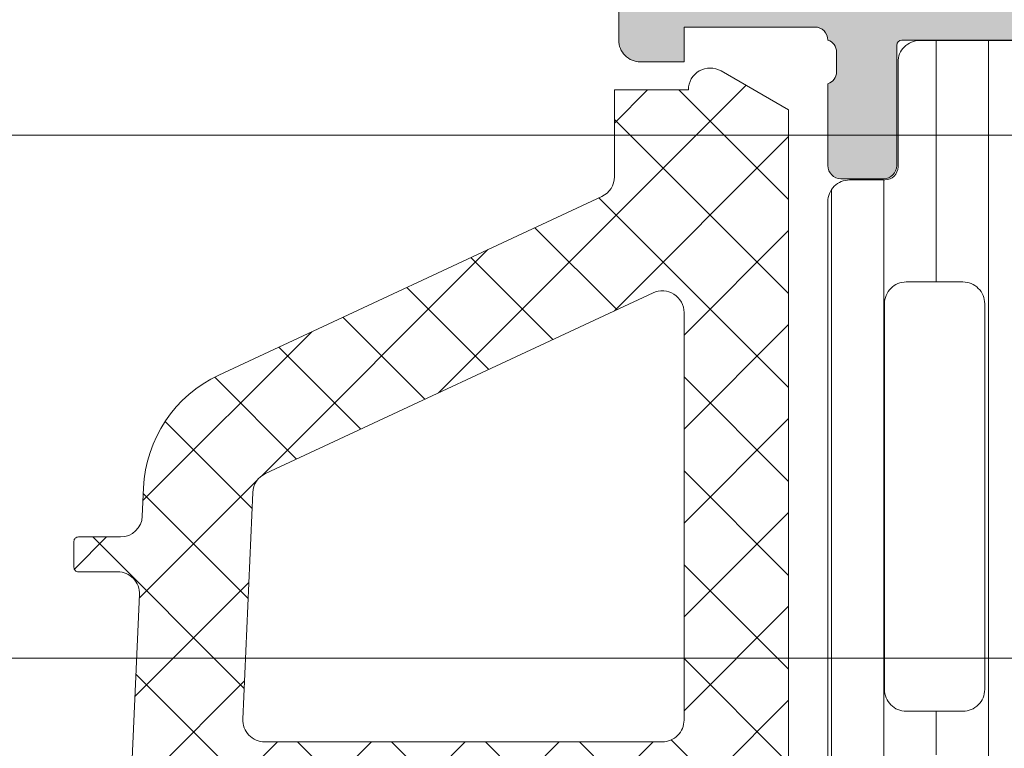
# Model space of a CAD drawing. Header units: millimetres. Extents: x 213386 to 506888, y 183055 to 450952.
# Tile 317 of 656: x 393835 to 393858, y 284343 to 284360. Entities that reach past the tile are written whole.
import ezdxf

# ---------------------------------------------------------------- set-up
doc = ezdxf.new("R2010")
doc.units = ezdxf.units.MM
doc.layers.add('FASÁDA DETAILNÍ', color=255, linetype='Continuous', lineweight=0)
pattern_1 = [(135, (393673.133020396, 283048.1544064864), (-1.077630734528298, -1.077630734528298), []), (225, (393673.133020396, 283048.1544064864), (1.077630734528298, -1.077630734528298), [])]

msp = doc.modelspace()

# ---------------------------------------------------------------- hatches: boundary and pattern name
at = {"layer": 'FASÁDA DETAILNÍ'}
h = msp.add_hatch(color=256, dxfattribs=at)
edge = h.paths.add_edge_path()
edge.add_arc((393871.9434236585, 284359.2163388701), 0.120000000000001, 360.0000000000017, 450.00000000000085, ccw=False)
edge.add_line((393872.0634236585, 284359.2163388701), (393872.0634236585, 284356.4563408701))
edge.add_arc((393872.3634236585, 284356.4563408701), 0.3000000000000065, 540, 629.9999999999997)
edge.add_line((393872.3634236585, 284356.1563408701), (393873.3433979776, 284356.1563408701))
edge.add_arc((393873.3433979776, 284356.4563408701), 0.3000000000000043, 269.9999999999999, 360)
edge.add_line((393873.6433979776, 284356.4563408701), (393873.6433979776, 284358.3363518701))
edge.add_arc((393873.7222650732, 284358.6038952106), 0.2789255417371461, 178.8371299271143, 253.5754054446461, ccw=False)
edge.add_line((393873.4433969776, 284358.6095558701), (393873.4433969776, 284359.06314987))
edge.add_arc((393873.7222344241, 284359.068818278), 0.2788950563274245, 106.41987641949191, 181.1645893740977, ccw=False)
edge.add_line((393873.6433979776, 284359.3363388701), (393874.4435726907, 284359.3363388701))
edge.add_arc((393874.4435726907, 284360.3363388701), 0.9999999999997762, 269.9999999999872, 359.9999999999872)
edge.add_line((393875.4435726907, 284360.3363388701), (393875.4435726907, 284363.8363462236))
edge.add_arc((393874.4435528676, 284363.8363264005), 1.000019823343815, 360.001135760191, 449.9988642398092)
edge.add_line((393874.4435726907, 284364.8363462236), (393873.9435726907, 284364.8363462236))
edge.add_line((393873.9435726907, 284364.8363462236), (393873.9435726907, 284362.3363462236))
edge.add_arc((393872.9435273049, 284362.3363916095), 1.000045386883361, 270.0026002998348, 359.9973997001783, ccw=False)
edge.add_line((393872.9435726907, 284361.3363462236), (393871.6435543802, 284361.3363462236))
edge.add_arc((393871.6436068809, 284362.3363987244), 1.000052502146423, 180.0030079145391, 269.9969920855, ccw=False)
edge.add_line((393870.6435543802, 284362.3363462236), (393870.6435543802, 284369.3363462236))
edge.add_arc((393871.1686761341, 284369.8363462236), 0.7250881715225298, 136.4038161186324, 223.5961838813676, ccw=False)
edge.add_line((393870.6435543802, 284370.3363462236), (393870.6435543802, 284376.3704343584))
edge.add_arc((393871.6436068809, 284376.3703818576), 1.000052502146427, 450.0030079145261, 539.9969920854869, ccw=False)
edge.add_line((393871.6435543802, 284377.3704343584), (393872.9435726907, 284377.3704343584))
edge.add_arc((393872.9435273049, 284376.3703889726), 1.000045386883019, 360.00260029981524, 449.9973997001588, ccw=False)
edge.add_line((393873.9435726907, 284376.3704343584), (393873.9435726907, 284374.8363462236))
edge.add_line((393873.9435726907, 284374.8363462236), (393874.5435787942, 284374.8363462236))
edge.add_line((393874.5435787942, 284374.8363462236), (393875.6435543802, 284375.9363523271))
edge.add_line((393875.6435543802, 284375.9363523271), (393875.6435543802, 284379.3363462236))
edge.add_line((393875.6435543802, 284379.3363462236), (393848.6436535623, 284379.3363462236))
edge.add_line((393848.6436535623, 284379.3363462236), (393848.6436535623, 284375.9363523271))
edge.add_line((393848.6436535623, 284375.9363523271), (393849.7436291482, 284374.8363462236))
edge.add_line((393849.7436291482, 284374.8363462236), (393850.3436352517, 284374.8363462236))
edge.add_line((393850.3436352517, 284374.8363462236), (393850.3436352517, 284376.3704343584))
edge.add_arc((393851.3436806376, 284376.3703889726), 1.000045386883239, 450.0026002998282, 539.9973997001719, ccw=False)
edge.add_line((393851.3436352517, 284377.3704343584), (393852.6436535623, 284377.3704343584))
edge.add_arc((393852.6436010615, 284376.3703818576), 1.000052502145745, 360.00300791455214, 449.99699208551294, ccw=False)
edge.add_line((393853.6436535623, 284376.3704343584), (393853.6436535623, 284370.3363462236))
edge.add_arc((393853.1185318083, 284369.8363462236), 0.7250881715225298, 316.40381611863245, 403.59618388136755, ccw=False)
edge.add_line((393853.6436535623, 284369.3363462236), (393853.6436535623, 284362.3363462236))
edge.add_arc((393852.6436010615, 284362.3363987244), 1.000052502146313, 270.00300791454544, 359.99699208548, ccw=False)
edge.add_line((393852.6436535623, 284361.3363462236), (393851.3436352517, 284361.3363462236))
edge.add_arc((393851.3436806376, 284362.3363916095), 1.000045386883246, 180.0026002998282, 269.9973997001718, ccw=False)
edge.add_line((393850.3436352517, 284362.3363462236), (393850.3436352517, 284364.8363462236))
edge.add_line((393850.3436352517, 284364.8363462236), (393849.8436352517, 284364.8363462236))
edge.add_arc((393849.8436550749, 284363.8363264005), 1.000019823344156, 450.0011357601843, 539.9988642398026)
edge.add_line((393848.8436352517, 284363.8363462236), (393848.8436352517, 284359.3363462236))
edge.add_arc((393849.3436249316, 284359.3363359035), 0.4999896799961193, 539.9988173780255, 630.0011826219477)
edge.add_line((393849.3436352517, 284358.8363462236), (393850.3436352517, 284358.8363462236))
edge.add_line((393850.3436352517, 284358.8363462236), (393850.3436352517, 284359.6363492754))
edge.add_line((393850.3436352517, 284359.6363492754), (393853.3436505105, 284359.6363492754))
edge.add_arc((393853.3436532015, 284359.3363415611), 0.3000077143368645, 359.99948607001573, 450.0005139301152, ccw=False)
edge.add_arc((393853.5648244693, 284359.068818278), 0.2788950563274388, 358.83541062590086, 433.58012358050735, ccw=False)
edge.add_line((393853.8436619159, 284359.0631498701), (393853.8436619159, 284358.6095558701))
edge.add_arc((393853.5647938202, 284358.6038952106), 0.2789255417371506, 286.4245945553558, 361.1628700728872, ccw=False)
edge.add_line((393853.6436609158, 284358.3363518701), (393853.6436609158, 284356.4563408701))
edge.add_arc((393853.9436609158, 284356.4563408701), 0.3000000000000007, 539.9999999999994, 629.9999999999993)
edge.add_line((393853.9436609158, 284356.1563408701), (393854.9236352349, 284356.1563408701))
edge.add_arc((393854.9236352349, 284356.4563408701), 0.3000000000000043, 270, 360)
edge.add_line((393855.2236352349, 284356.4563408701), (393855.2236352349, 284359.2163388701))
edge.add_arc((393855.3436352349, 284359.2163388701), 0.1200000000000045, 450, 539.9999999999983, ccw=False)
edge.add_line((393855.3436352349, 284359.3363388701), (393859.6436609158, 284359.3363388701))
edge.add_arc((393859.6436609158, 284358.8363388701), 0.4999999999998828, 360.000000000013, 450.0000000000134, ccw=False)
edge.add_line((393860.1436609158, 284358.8363388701), (393860.1436609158, 284358.13633887))
edge.add_line((393860.1436609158, 284358.13633887), (393858.7621654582, 284355.743518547))
edge.add_arc((393858.8817807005, 284355.6744586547), 0.1381197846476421, 509.9999999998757, 637.702437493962)
edge.add_arc((393858.4341623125, 284360.5158098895), 4.999999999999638, 275.3492280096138, 341.2905992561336)
edge.add_arc((393863.6435294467, 284358.7515836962), 0.5000000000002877, 378.7094007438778, 521.2905992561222, ccw=False)
edge.add_arc((393868.8528965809, 284360.5158098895), 4.999999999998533, 198.7094007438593, 264.6507719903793)
edge.add_arc((393868.4052781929, 284355.6744586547), 0.1381197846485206, 262.2975625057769, 389.9999999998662)
edge.add_line((393868.5248934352, 284355.743518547), (393867.1433979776, 284358.13633887))
edge.add_line((393867.1433979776, 284358.13633887), (393867.1433979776, 284358.8363388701))
edge.add_arc((393867.6433979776, 284358.8363388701), 0.5000000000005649, 449.9999999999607, 539.9999999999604, ccw=False)
edge.add_line((393867.6433979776, 284359.3363388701), (393871.9434236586, 284359.3363388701))
edge = h.paths.add_edge_path(flags=16)
edge.add_arc((393856.6436459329, 284377.2363401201), 0.5, 450, 540, ccw=False)
edge.add_line((393856.6436459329, 284377.7363401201), (393868.6435543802, 284377.7363401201))
edge.add_arc((393868.6435543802, 284377.2363401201), 0.5, 360, 450, ccw=False)
edge.add_line((393869.1435543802, 284377.2363401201), (393869.1435543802, 284361.5363584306))
edge.add_arc((393868.6435543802, 284361.5363584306), 0.5, 270, 360, ccw=False)
edge.add_line((393868.6435543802, 284361.0363584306), (393856.6436459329, 284361.0363584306))
edge.add_arc((393856.6436459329, 284361.5363584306), 0.5, 180, 270, ccw=False)
edge.add_line((393856.1436459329, 284361.5363584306), (393856.1436459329, 284363.0363584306))
edge.add_line((393856.1436459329, 284363.0363584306), (393855.6436459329, 284363.0363584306))
edge.add_arc((393855.6436459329, 284363.5363584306), 0.5000000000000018, 180.0000000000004, 270, ccw=False)
edge.add_line((393855.1436459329, 284363.5363584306), (393855.1436459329, 284375.2363401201))
edge.add_arc((393855.6436459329, 284375.2363401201), 0.5, 450, 539.9999999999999, ccw=False)
edge.add_line((393855.6436459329, 284375.7363401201), (393856.1436459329, 284375.7363401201))
edge.add_line((393856.1436459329, 284375.7363401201), (393856.1436459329, 284377.2363401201))
h = msp.add_hatch(dxfattribs=at)
h.set_pattern_fill('LINIE', color=256, scale=1.2, angle=90, style=0)
h.set_pattern_definition([(90, (393872.9265164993, 284316.2117331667), (-1.2, 7.347638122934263e-17), [])])
edge = h.paths.add_edge_path()
edge.add_arc((393854.9527440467, 284319.7464295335), 0.3000000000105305, 359.9979246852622, 449.9979246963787)
edge.add_line((393854.952754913, 284320.0464295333), (393854.1424235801, 284320.0464581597))
edge.add_arc((393854.1424390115, 284320.5464554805), 0.499997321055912, 179.9976177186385, 269.99823168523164, ccw=False)
edge.add_line((393853.6424416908, 284320.5464762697), (393853.6411211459, 284321.3875485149))
edge.add_arc((393853.4411211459, 284321.3875485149), 0.2000000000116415, 0, 90)
edge.add_line((393853.4411211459, 284321.5875485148), (393849.3411211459, 284321.5875485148))
edge.add_arc((393849.3411211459, 284322.0875485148), 0.5, 180, 270, ccw=False)
edge.add_line((393848.8411211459, 284322.0875485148), (393848.8411211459, 284322.9182977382))
edge.add_arc((393849.8411211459, 284322.9182977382), 1.000000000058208, 105.00000000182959, 180, ccw=False)
edge.add_line((393849.5823021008, 284323.8842235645), (393850.3411211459, 284324.0875485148))
edge.add_line((393850.3411211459, 284324.0875485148), (393850.3411211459, 284323.0875485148))
edge.add_line((393850.3411211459, 284323.0875485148), (393852.6411211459, 284323.0875485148))
edge.add_arc((393852.6394119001, 284324.091674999), 1.004127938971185, 270.0975300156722, 359.765912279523)
edge.add_line((393853.6435314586, 284324.0875725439), (393853.6435314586, 284327.087450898))
edge.add_arc((393852.6394121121, 284327.0834225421), 1.004127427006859, 0.2298596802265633, 89.90248202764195)
edge.add_line((393852.6411211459, 284328.0875485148), (393850.3411211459, 284328.0875485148))
edge.add_line((393850.3411211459, 284328.0875485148), (393850.3411211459, 284327.0875485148))
edge.add_line((393850.3411211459, 284327.0875485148), (393849.5823021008, 284327.2908734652))
edge.add_arc((393849.8411211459, 284328.2567992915), 1.000000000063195, 180.0000000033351, 254.99999999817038, ccw=False)
edge.add_line((393848.8411211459, 284328.2567992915), (393848.8411211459, 284329.0875485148))
edge.add_arc((393849.3411211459, 284329.0875485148), 0.5, 90, 180, ccw=False)
edge.add_line((393849.3411211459, 284329.5875485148), (393853.4411211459, 284329.5875485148))
edge.add_arc((393853.4393925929, 284329.7917216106), 0.2041804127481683, 270.4850610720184, 358.844131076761)
edge.add_line((393853.6435314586, 284329.7876028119), (393853.6435543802, 284355.6289696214))
edge.add_arc((393854.143551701, 284355.62895419), 0.4999973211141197, 89.997617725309, 179.9982316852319, ccw=False)
edge.add_line((393854.1435724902, 284356.1289515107), (393854.953903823, 284356.1289228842))
edge.add_arc((393854.9539146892, 284356.428922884), 0.3000000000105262, 269.9979247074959, 359.997924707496)
edge.add_line((393855.2539146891, 284356.4289120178), (393855.2536696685, 284358.8289104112))
edge.add_arc((393855.7536656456, 284358.8288949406), 0.4999959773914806, 89.99762221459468, 179.9982271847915, ccw=False)
edge.add_line((393855.7536863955, 284359.3288909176), (393859.2302278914, 284359.3287642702))
edge.add_arc((393859.0878813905, 284358.3389513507), 0.9999960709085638, -32.72909139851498, 81.81631665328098, ccw=False)
edge.add_line((393859.9291144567, 284357.798285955), (393858.6105620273, 284355.5146768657))
edge.add_arc((393859.0435656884, 284355.2646612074), 0.4999999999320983, 149.9979280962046, 179.9978647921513)
edge.add_line((393858.5435656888, 284355.2646798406), (393858.5424793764, 284320.9104110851))
edge.add_arc((393859.0424793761, 284320.9103934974), 0.500000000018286, 179.9979846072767, 209.9979213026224)
edge.add_line((393858.6094576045, 284320.6604092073), (393859.9278446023, 284318.3767046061))
edge.add_arc((393859.0865723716, 284317.836100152), 0.9999960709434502, -81.82046724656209, 32.72494080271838, ccw=False)
edge.add_line((393859.2288471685, 284316.8462769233), (393855.7523056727, 284316.8464035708))
edge.add_arc((393855.7523211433, 284317.346399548), 0.4999959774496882, 179.9976222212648, 269.99822718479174, ccw=False)
edge.add_line((393855.2523251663, 284317.3464202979), (393855.2527440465, 284319.7464186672))
edge = h.paths.add_edge_path(flags=16)
edge.add_line((393855.4430196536, 284343.9375422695), (393856.7430137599, 284343.9375422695))
edge.add_arc((393856.7430173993, 284344.4375386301), 0.4999963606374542, 269.9995829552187, 360.0004170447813)
edge.add_line((393857.2430137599, 284344.4375422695), (393857.2430137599, 284353.287536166))
edge.add_arc((393856.7430173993, 284353.2875398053), 0.4999963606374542, 359.9995829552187, 450.0004170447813)
edge.add_line((393856.7430137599, 284353.787536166), (393855.4430196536, 284353.787536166))
edge.add_arc((393855.4430030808, 284353.2875361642), 0.5000000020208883, 89.99810089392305, 179.9999997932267)
edge.add_line((393854.9430030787, 284353.287536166), (393854.9430030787, 284344.4375422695))
edge.add_arc((393855.4430030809, 284344.4375422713), 0.5000000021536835, 180.0000002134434, 270.0018990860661)
edge = h.paths.add_edge_path(flags=16)
edge.add_arc((393855.4430030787, 284333.7375361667), 0.5, 180, 270)
edge.add_line((393855.4430030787, 284333.2375361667), (393856.7430137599, 284333.2375361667))
edge.add_arc((393856.7430137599, 284333.7375361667), 0.5, 270, 360)
edge.add_line((393857.2430137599, 284333.7375361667), (393857.2430137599, 284342.4375422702))
edge.add_arc((393856.7430137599, 284342.4375422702), 0.5, 0, 90)
edge.add_line((393856.7430137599, 284342.9375422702), (393855.4430030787, 284342.9375422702))
edge.add_arc((393855.4430030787, 284342.4375422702), 0.5, 90, 180)
edge.add_line((393854.9430030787, 284342.4375422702), (393854.9430030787, 284333.7375361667))
edge = h.paths.add_edge_path(flags=16)
edge.add_arc((393856.7430173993, 284331.7375398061), 0.4999963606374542, 359.9995829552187, 450.0004170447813)
edge.add_line((393856.7430137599, 284332.2375361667), (393855.4430196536, 284332.2375361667))
edge.add_arc((393855.4430030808, 284331.7375361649), 0.5000000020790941, 89.9981009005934, 179.9999997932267)
edge.add_line((393854.9430030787, 284331.7375361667), (393854.9430030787, 284322.8875270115))
edge.add_arc((393855.44298782, 284322.8875270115), 0.4999847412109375, 180, 270)
edge.add_line((393855.44298782, 284322.3875422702), (393856.7429985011, 284322.3875422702))
edge.add_arc((393856.7429985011, 284322.887557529), 0.5000152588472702, 270, 360)
edge.add_line((393857.2430137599, 284322.887557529), (393857.2430137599, 284331.7375361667))
h = msp.add_hatch(dxfattribs=at)
h.set_pattern_fill('ANSI37', color=256, scale=0.48, angle=90, style=0)
h.set_pattern_definition(pattern_1)
edge = h.paths.add_edge_path(flags=16)
edge.add_line((393849.3078483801, 284325.9350692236), (393850.7007023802, 284326.0348132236))
edge.add_arc((393850.7435598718, 284325.4363463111), 0.5999995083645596, -8.348756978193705e-06, 94.09608051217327, ccw=False)
edge.add_arc((393850.7435598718, 284325.4363461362), 0.5999995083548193, -94.09608051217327, 8.348756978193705e-06, ccw=False)
edge.add_line((393850.7007023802, 284324.8378792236), (393849.3078483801, 284324.9376232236))
edge.add_arc((393849.3435628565, 284325.4363462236), 0.5000001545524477, 94.09606439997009, 265.90393560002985, ccw=False)
edge = h.paths.add_edge_path(flags=16)
edge.add_arc((393846.1435547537, 284323.8363495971), 0.4999996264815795, -4.280210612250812e-05, 90.00004280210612, ccw=False)
edge.add_line((393846.6435543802, 284323.8363492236), (393846.6435543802, 284320.2426642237))
edge.add_arc((393846.1435540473, 284320.2426642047), 0.5000003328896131, -113.21802660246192, 2.167783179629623e-06, ccw=False)
edge.add_line((393845.9464383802, 284319.7831582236), (393839.6153363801, 284322.4990362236))
edge.add_arc((393839.8124522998, 284322.9585415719), 0.4999998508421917, 177.4998893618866, 246.7819182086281, ccw=False)
edge.add_line((393839.3129283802, 284322.9803522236), (393839.3512543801, 284323.8581592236))
edge.add_arc((393839.8507779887, 284323.8363497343), 0.4999994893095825, 89.9999551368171, 177.5000208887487, ccw=False)
edge.add_line((393839.8507783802, 284324.3363492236), (393846.1435543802, 284324.3363492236))
edge = h.paths.add_edge_path(flags=16)
edge.add_line((393840.7353923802, 284349.3902682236), (393849.6322453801, 284353.5389382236))
edge.add_arc((393849.8435545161, 284353.0857844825), 0.4999998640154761, -2.966864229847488e-05, 115.00000791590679, ccw=False)
edge.add_line((393850.3435543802, 284353.0857842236), (393850.3435543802, 284343.7363492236))
edge.add_arc((393849.8435547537, 284343.7363488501), 0.4999996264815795, -90.00004280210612, 4.280210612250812e-05, ccw=False)
edge.add_line((393849.8435543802, 284343.2363492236), (393840.7196313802, 284343.2363492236))
edge.add_arc((393840.7196315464, 284343.7363492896), 0.5000000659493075, 177.499972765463, 269.99998095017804, ccw=False)
edge.add_line((393840.2201073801, 284343.7581592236), (393840.4471773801, 284348.9589232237))
edge.add_arc((393840.9467027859, 284348.9371134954), 0.5000012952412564, 115.0000919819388, 177.5000025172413, ccw=False)
edge = h.paths.add_edge_path(flags=16)
edge.add_arc((393849.8435547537, 284340.5363495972), 0.4999996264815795, -4.280210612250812e-05, 90.00004280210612, ccw=False)
edge.add_line((393850.3435543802, 284340.5363492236), (393850.3435543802, 284333.3363492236))
edge.add_arc((393849.8435547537, 284333.3363488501), 0.4999996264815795, -90.00004280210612, 4.280210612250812e-05, ccw=False)
edge.add_line((393849.8435543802, 284332.8363492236), (393848.6435543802, 284332.8363492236))
edge.add_arc((393848.643552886, 284330.8363507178), 1.99999850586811, 89.99995719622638, 180.0000428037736)
edge.add_line((393846.6435543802, 284330.8363492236), (393846.6435543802, 284327.0363492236))
edge.add_arc((393846.1435547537, 284327.0363488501), 0.4999996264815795, -90.00004280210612, 4.280210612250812e-05, ccw=False)
edge.add_line((393846.1435543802, 284326.5363492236), (393839.9904933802, 284326.5363492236))
edge.add_arc((393839.9904935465, 284327.0363492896), 0.5000000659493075, 177.4999727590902, 269.9999809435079, ccw=False)
edge.add_line((393839.4909693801, 284327.0581592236), (393839.7311043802, 284332.5581592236))
edge.add_arc((393840.2306279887, 284332.5363497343), 0.4999994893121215, 89.99995514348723, 177.500020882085, ccw=False)
edge.add_line((393840.2306283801, 284333.0363492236), (393845.5435543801, 284333.0363492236))
edge.add_arc((393845.5435543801, 284334.1363492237), 1.100000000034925, 270, 450)
edge.add_line((393845.5435543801, 284335.2363492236), (393840.3703433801, 284335.2363492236))
edge.add_arc((393840.3703435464, 284335.7363492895), 0.5000000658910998, 177.4999727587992, 269.9999809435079, ccw=False)
edge.add_line((393839.8708193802, 284335.7581592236), (393840.0803923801, 284340.5581592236))
edge.add_arc((393840.5799159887, 284340.5363497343), 0.4999994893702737, 89.99995514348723, 177.5000208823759, ccw=False)
edge.add_line((393840.5799163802, 284341.0363492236), (393849.8435543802, 284341.0363492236))
edge = h.paths.add_edge_path()
edge.add_line((393848.4570973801, 284355.7494022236), (393839.6692313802, 284351.6515532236))
edge.add_ellipse((393840.9370888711, 284348.9326278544), major_axis=(-3.000002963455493, 0), ratio=1, start_angle=295.000030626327, end_angle=357.4999411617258)
edge.add_line((393837.9399413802, 284349.0634892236), (393837.9116073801, 284348.4145392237))
edge.add_ellipse((393837.4120837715, 284348.4363487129), major_axis=(-0.4999994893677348, 0), ratio=1, start_angle=89.99995515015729, end_angle=177.5000208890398, ccw=False)
edge.add_line((393837.4120833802, 284347.9363492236), (393836.4435543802, 284347.9363492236))
edge.add_ellipse((393836.4435543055, 284347.8363492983), major_axis=(-0.09999992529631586, 0), ratio=1, start_angle=-90.00004278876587, end_angle=4.278876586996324e-05)
edge.add_line((393836.3435543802, 284347.8363492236), (393836.3435543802, 284347.2363492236))
edge.add_ellipse((393836.4435543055, 284347.236349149), major_axis=(-0.09999992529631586, 0), ratio=1, start_angle=-4.278876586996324e-05, end_angle=90.00004278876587)
edge.add_line((393836.4435543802, 284347.1363492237), (393837.3465923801, 284347.1363492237))
edge.add_ellipse((393837.3465922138, 284346.6363491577), major_axis=(-0.5000000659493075, 0), ratio=1, start_angle=177.4999727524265, end_angle=269.9999809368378, ccw=False)
edge.add_line((393837.8461163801, 284346.6145392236), (393837.4522783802, 284337.7142452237))
edge.add_ellipse((393836.9527671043, 284337.7363493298), major_axis=(-0.5000001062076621, 0), ratio=1, start_angle=89.99991701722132, end_angle=177.466230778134, ccw=False)
edge.add_line((393836.9527663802, 284337.2363492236), (393836.3435543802, 284337.2363492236))
edge.add_ellipse((393836.3435543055, 284337.1363492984), major_axis=(-0.09999992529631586, 0), ratio=1, start_angle=-90.00004278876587, end_angle=4.278876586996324e-05)
edge.add_line((393836.2435543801, 284337.1363492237), (393836.2435543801, 284336.5363492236))
edge.add_ellipse((393836.3435543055, 284336.536349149), major_axis=(-0.09999992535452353, 0), ratio=1, start_angle=-4.278876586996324e-05, end_angle=90.00004278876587)
edge.add_line((393836.3435543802, 284336.4363492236), (393836.8731163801, 284336.4363492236))
edge.add_ellipse((393836.8731166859, 284335.9363487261), major_axis=(-0.5000004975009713, 0), ratio=1, start_angle=177.4663020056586, end_angle=270.00003503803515, ccw=False)
edge.add_line((393837.3726283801, 284335.9142452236), (393836.8619723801, 284324.3740202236))
edge.add_ellipse((393836.3624477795, 284324.395829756), major_axis=(-0.50000048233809, 0), ratio=1, start_angle=86.78294269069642, end_angle=177.5000209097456, ccw=False)
edge.add_line((393836.3343883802, 284323.8966172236), (393831.2006453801, 284324.1851802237))
edge.add_ellipse((393831.3162008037, 284324.5955982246), major_axis=(-0.4263754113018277, 0), ratio=1, start_angle=-69.24102762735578, end_angle=74.27514552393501, ccw=False)
edge.add_line((393831.1650773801, 284324.9942932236), (393831.3976803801, 284324.9930532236))
edge.add_line((393831.3976803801, 284324.9930532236), (393833.2802593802, 284324.6949152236))
edge.add_line((393833.2802593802, 284324.6949152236), (393836.1295443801, 284325.0953412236))
edge.add_ellipse((393836.0877937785, 284325.3924218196), major_axis=(-0.2999999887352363, 0), ratio=1, start_angle=97.99974404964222, end_angle=214.5977463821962)
edge.add_ellipse((393833.865222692, 284323.8593084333), major_axis=(-3.000047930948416, 0), ratio=1, start_angle=214.5976412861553, end_angle=288.0084245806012)
edge.add_line((393832.9377373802, 284326.7123872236), (393830.6828463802, 284326.0788112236))
edge.add_ellipse((393830.8437759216, 284325.3035987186), major_axis=(-0.791740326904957, 0), ratio=1, start_angle=281.7276897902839, end_angle=353.2016537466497)
edge.add_line((393830.0576023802, 284325.3973212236), (393830.0563813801, 284324.3391112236))
edge.add_ellipse((393831.2354676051, 284324.4682354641), major_axis=(-1.186135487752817, 0), ratio=1, start_angle=6.249678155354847, end_angle=71.3444235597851)
edge.add_line((393830.8560483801, 284323.3444212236), (393834.0973883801, 284322.2500882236))
edge.add_line((393834.0973883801, 284322.2500882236), (393842.1471833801, 284319.3603102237))
edge.add_line((393842.1471833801, 284319.3603102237), (393852.0450603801, 284315.0275012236))
edge.add_ellipse((393852.2433304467, 284315.4865102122), major_axis=(-0.5000002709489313, 0), ratio=1, start_angle=66.637950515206, end_angle=179.9334236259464)
edge.add_line((393852.7433303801, 284315.4859292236), (393852.7439653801, 284316.0326302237))
edge.add_ellipse((393852.2439652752, 284316.0332104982), major_axis=(-0.5000004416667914, 0), ratio=1, start_angle=179.9335054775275, end_angle=246.0791754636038)
edge.add_line((393852.4467023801, 284316.4902642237), (393849.2426993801, 284317.8920202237))
edge.add_ellipse((393849.6435537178, 284318.8081613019), major_axis=(-0.9999993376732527, 0), ratio=1, start_angle=-5.28106040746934e-05, end_angle=66.36838527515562, ccw=False)
edge.add_line((393848.6435543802, 284318.8081622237), (393848.6435543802, 284324.0361042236))
edge.add_line((393848.6435543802, 284324.0361042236), (393850.4430333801, 284324.0361132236))
edge.add_line((393850.4430333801, 284324.0361132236), (393850.5809753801, 284323.5213122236))
edge.add_ellipse((393850.8581294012, 284323.6360774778), major_axis=(-0.2999756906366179, 0), ratio=1, start_angle=22.4937002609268, end_angle=112.5035667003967)
edge.add_line((393850.9729423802, 284323.3589432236), (393852.2430693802, 284324.2081102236))
edge.add_ellipse((393851.7433486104, 284325.073974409), major_axis=(-0.9997207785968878, 0), ratio=1, start_angle=119.9907606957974, end_angle=180.0076118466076)
edge.add_line((393852.7430693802, 284325.0741072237), (393852.7430383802, 284325.7984682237))
edge.add_ellipse((393851.7433005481, 284325.7982601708), major_axis=(-0.9997378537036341, 0), ratio=1, start_angle=180.0119236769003, end_angle=240.0086750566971)
edge.add_line((393852.2430383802, 284326.6641342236), (393850.9729423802, 284327.5133012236))
edge.add_ellipse((393850.8581304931, 284327.2361537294), major_axis=(-0.2999875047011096, 0), ratio=1, start_angle=247.4975938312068, end_angle=337.501396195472)
edge.add_line((393850.5809753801, 284327.3509472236), (393850.4430033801, 284326.8361312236))
edge.add_line((393850.4430033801, 284326.8361312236), (393848.6435543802, 284326.8361232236))
edge.add_line((393848.6435543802, 284326.8361232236), (393848.6435543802, 284330.0363502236))
edge.add_ellipse((393848.9435541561, 284330.0363504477), major_axis=(-0.2999997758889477, 0), ratio=1, start_angle=-90.00004279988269, end_angle=4.279988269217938e-05, ccw=False)
edge.add_line((393848.9435543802, 284330.3363502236), (393852.2435503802, 284330.3363502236))
edge.add_ellipse((393852.2435507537, 284330.8363498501), major_axis=(-0.4999996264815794, 0), ratio=1, start_angle=89.99995719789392, end_angle=180.0000428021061)
edge.add_line((393852.7435503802, 284330.8363502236), (393852.7435503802, 284357.7339722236))
edge.add_line((393852.7435503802, 284357.7339722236), (393851.1931583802, 284358.6290902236))
edge.add_ellipse((393850.9431582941, 284358.1960776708), major_axis=(-0.4999999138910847, 0), ratio=1, start_angle=239.9999829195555, end_angle=359.9999366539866)
edge.add_line((393850.4431583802, 284358.1960782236), (393848.7457873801, 284358.1960782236))
edge.add_line((393848.7457873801, 284358.1960782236), (393848.7457873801, 284356.2025562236))
edge.add_ellipse((393848.2457871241, 284356.202555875), major_axis=(-0.5000002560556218, 0), ratio=1, start_angle=115.00012858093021, end_angle=180.000039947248, ccw=False)
h = msp.add_hatch(dxfattribs=at)
h.set_pattern_fill('ANSI37', color=256, scale=0.48, angle=90, style=0)
h.set_pattern_definition(pattern_1)
edge = h.paths.add_edge_path(flags=16)
edge.add_line((393849.3078485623, 284325.9350692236), (393850.7007025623, 284326.0348132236))
edge.add_arc((393850.743560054, 284325.4363463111), 0.5999995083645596, -8.348756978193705e-06, 94.09608051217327, ccw=False)
edge.add_arc((393850.743560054, 284325.4363461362), 0.5999995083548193, -94.09608051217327, 8.348756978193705e-06, ccw=False)
edge.add_line((393850.7007025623, 284324.8378792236), (393849.3078485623, 284324.9376232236))
edge.add_arc((393849.3435630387, 284325.4363462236), 0.5000001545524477, 94.09606439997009, 265.90393560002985, ccw=False)
edge = h.paths.add_edge_path(flags=16)
edge.add_arc((393846.1435549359, 284323.8363495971), 0.4999996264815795, -4.280210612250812e-05, 90.00004280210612, ccw=False)
edge.add_line((393846.6435545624, 284323.8363492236), (393846.6435545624, 284320.2426642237))
edge.add_arc((393846.1435542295, 284320.2426642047), 0.5000003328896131, -113.21802660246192, 2.167783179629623e-06, ccw=False)
edge.add_line((393845.9464385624, 284319.7831582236), (393839.6153365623, 284322.4990362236))
edge.add_arc((393839.812452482, 284322.9585415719), 0.4999998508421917, 177.4998893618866, 246.7819182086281, ccw=False)
edge.add_line((393839.3129285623, 284322.9803522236), (393839.3512545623, 284323.8581592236))
edge.add_arc((393839.8507781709, 284323.8363497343), 0.4999994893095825, 89.9999551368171, 177.5000208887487, ccw=False)
edge.add_line((393839.8507785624, 284324.3363492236), (393846.1435545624, 284324.3363492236))
edge = h.paths.add_edge_path(flags=16)
edge.add_line((393840.7353925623, 284349.3902682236), (393849.6322455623, 284353.5389382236))
edge.add_arc((393849.8435546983, 284353.0857844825), 0.4999998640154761, -2.966864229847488e-05, 115.00000791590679, ccw=False)
edge.add_line((393850.3435545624, 284353.0857842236), (393850.3435545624, 284343.7363492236))
edge.add_arc((393849.8435549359, 284343.7363488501), 0.4999996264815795, -90.00004280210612, 4.280210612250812e-05, ccw=False)
edge.add_line((393849.8435545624, 284343.2363492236), (393840.7196315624, 284343.2363492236))
edge.add_arc((393840.7196317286, 284343.7363492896), 0.5000000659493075, 177.499972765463, 269.99998095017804, ccw=False)
edge.add_line((393840.2201075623, 284343.7581592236), (393840.4471775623, 284348.9589232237))
edge.add_arc((393840.9467029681, 284348.9371134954), 0.5000012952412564, 115.0000919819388, 177.5000025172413, ccw=False)
edge = h.paths.add_edge_path(flags=16)
edge.add_arc((393849.8435549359, 284340.5363495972), 0.4999996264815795, -4.280210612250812e-05, 90.00004280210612, ccw=False)
edge.add_line((393850.3435545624, 284340.5363492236), (393850.3435545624, 284333.3363492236))
edge.add_arc((393849.8435549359, 284333.3363488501), 0.4999996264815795, -90.00004280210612, 4.280210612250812e-05, ccw=False)
edge.add_line((393849.8435545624, 284332.8363492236), (393848.6435545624, 284332.8363492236))
edge.add_arc((393848.6435530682, 284330.8363507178), 1.99999850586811, 89.99995719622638, 180.0000428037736)
edge.add_line((393846.6435545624, 284330.8363492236), (393846.6435545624, 284327.0363492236))
edge.add_arc((393846.1435549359, 284327.0363488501), 0.4999996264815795, -90.00004280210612, 4.280210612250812e-05, ccw=False)
edge.add_line((393846.1435545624, 284326.5363492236), (393839.9904935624, 284326.5363492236))
edge.add_arc((393839.9904937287, 284327.0363492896), 0.5000000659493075, 177.4999727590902, 269.9999809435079, ccw=False)
edge.add_line((393839.4909695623, 284327.0581592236), (393839.7311045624, 284332.5581592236))
edge.add_arc((393840.2306281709, 284332.5363497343), 0.4999994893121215, 89.99995514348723, 177.500020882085, ccw=False)
edge.add_line((393840.2306285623, 284333.0363492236), (393845.5435545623, 284333.0363492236))
edge.add_arc((393845.5435545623, 284334.1363492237), 1.100000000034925, 270, 450)
edge.add_line((393845.5435545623, 284335.2363492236), (393840.3703435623, 284335.2363492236))
edge.add_arc((393840.3703437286, 284335.7363492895), 0.5000000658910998, 177.4999727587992, 269.9999809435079, ccw=False)
edge.add_line((393839.8708195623, 284335.7581592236), (393840.0803925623, 284340.5581592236))
edge.add_arc((393840.5799161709, 284340.5363497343), 0.4999994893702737, 89.99995514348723, 177.5000208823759, ccw=False)
edge.add_line((393840.5799165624, 284341.0363492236), (393849.8435545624, 284341.0363492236))
edge = h.paths.add_edge_path()
edge.add_line((393848.4570975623, 284355.7494022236), (393839.6692315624, 284351.6515532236))
edge.add_ellipse((393840.9370890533, 284348.9326278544), major_axis=(-3.000002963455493, 0), ratio=1, start_angle=295.000030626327, end_angle=357.4999411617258)
edge.add_line((393837.9399415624, 284349.0634892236), (393837.9116075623, 284348.4145392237))
edge.add_ellipse((393837.4120839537, 284348.4363487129), major_axis=(-0.4999994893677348, 0), ratio=1, start_angle=89.99995515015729, end_angle=177.5000208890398, ccw=False)
edge.add_line((393837.4120835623, 284347.9363492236), (393836.4435545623, 284347.9363492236))
edge.add_ellipse((393836.4435544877, 284347.8363492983), major_axis=(-0.09999992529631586, 0), ratio=1, start_angle=-90.00004278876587, end_angle=4.278876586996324e-05)
edge.add_line((393836.3435545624, 284347.8363492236), (393836.3435545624, 284347.2363492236))
edge.add_ellipse((393836.4435544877, 284347.236349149), major_axis=(-0.09999992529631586, 0), ratio=1, start_angle=-4.278876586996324e-05, end_angle=90.00004278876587)
edge.add_line((393836.4435545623, 284347.1363492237), (393837.3465925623, 284347.1363492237))
edge.add_ellipse((393837.346592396, 284346.6363491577), major_axis=(-0.5000000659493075, 0), ratio=1, start_angle=177.4999727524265, end_angle=269.9999809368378, ccw=False)
edge.add_line((393837.8461165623, 284346.6145392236), (393837.4522785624, 284337.7142452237))
edge.add_ellipse((393836.9527672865, 284337.7363493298), major_axis=(-0.5000001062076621, 0), ratio=1, start_angle=89.99991701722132, end_angle=177.466230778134, ccw=False)
edge.add_line((393836.9527665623, 284337.2363492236), (393836.3435545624, 284337.2363492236))
edge.add_ellipse((393836.3435544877, 284337.1363492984), major_axis=(-0.09999992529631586, 0), ratio=1, start_angle=-90.00004278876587, end_angle=4.278876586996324e-05)
edge.add_line((393836.2435545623, 284337.1363492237), (393836.2435545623, 284336.5363492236))
edge.add_ellipse((393836.3435544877, 284336.536349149), major_axis=(-0.09999992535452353, 0), ratio=1, start_angle=-4.278876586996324e-05, end_angle=90.00004278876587)
edge.add_line((393836.3435545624, 284336.4363492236), (393836.8731165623, 284336.4363492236))
edge.add_ellipse((393836.8731168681, 284335.9363487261), major_axis=(-0.5000004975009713, 0), ratio=1, start_angle=177.4663020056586, end_angle=270.00003503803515, ccw=False)
edge.add_line((393837.3726285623, 284335.9142452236), (393836.8619725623, 284324.3740202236))
edge.add_ellipse((393836.3624479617, 284324.395829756), major_axis=(-0.50000048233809, 0), ratio=1, start_angle=86.78294269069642, end_angle=177.5000209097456, ccw=False)
edge.add_line((393836.3343885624, 284323.8966172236), (393831.2006455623, 284324.1851802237))
edge.add_ellipse((393831.3162009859, 284324.5955982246), major_axis=(-0.4263754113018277, 0), ratio=1, start_angle=-69.24102762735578, end_angle=74.27514552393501, ccw=False)
edge.add_line((393831.1650775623, 284324.9942932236), (393831.3976805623, 284324.9930532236))
edge.add_line((393831.3976805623, 284324.9930532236), (393833.2802595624, 284324.6949152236))
edge.add_line((393833.2802595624, 284324.6949152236), (393836.1295445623, 284325.0953412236))
edge.add_ellipse((393836.0877939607, 284325.3924218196), major_axis=(-0.2999999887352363, 0), ratio=1, start_angle=97.99974404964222, end_angle=214.5977463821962)
edge.add_ellipse((393833.8652228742, 284323.8593084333), major_axis=(-3.000047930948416, 0), ratio=1, start_angle=214.5976412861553, end_angle=288.0084245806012)
edge.add_line((393832.9377375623, 284326.7123872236), (393830.6828465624, 284326.0788112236))
edge.add_ellipse((393830.8437761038, 284325.3035987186), major_axis=(-0.791740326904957, 0), ratio=1, start_angle=281.7276897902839, end_angle=353.2016537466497)
edge.add_line((393830.0576025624, 284325.3973212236), (393830.0563815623, 284324.3391112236))
edge.add_ellipse((393831.2354677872, 284324.4682354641), major_axis=(-1.186135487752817, 0), ratio=1, start_angle=6.249678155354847, end_angle=71.3444235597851)
edge.add_line((393830.8560485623, 284323.3444212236), (393834.0973885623, 284322.2500882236))
edge.add_line((393834.0973885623, 284322.2500882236), (393842.1471835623, 284319.3603102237))
edge.add_line((393842.1471835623, 284319.3603102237), (393852.0450605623, 284315.0275012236))
edge.add_ellipse((393852.2433306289, 284315.4865102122), major_axis=(-0.5000002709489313, 0), ratio=1, start_angle=66.637950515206, end_angle=179.9334236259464)
edge.add_line((393852.7433305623, 284315.4859292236), (393852.7439655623, 284316.0326302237))
edge.add_ellipse((393852.2439654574, 284316.0332104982), major_axis=(-0.5000004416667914, 0), ratio=1, start_angle=179.9335054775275, end_angle=246.0791754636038)
edge.add_line((393852.4467025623, 284316.4902642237), (393849.2426995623, 284317.8920202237))
edge.add_ellipse((393849.6435539, 284318.8081613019), major_axis=(-0.9999993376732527, 0), ratio=1, start_angle=-5.28106040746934e-05, end_angle=66.36838527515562, ccw=False)
edge.add_line((393848.6435545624, 284318.8081622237), (393848.6435545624, 284324.0361042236))
edge.add_line((393848.6435545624, 284324.0361042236), (393850.4430335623, 284324.0361132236))
edge.add_line((393850.4430335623, 284324.0361132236), (393850.5809755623, 284323.5213122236))
edge.add_ellipse((393850.8581295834, 284323.6360774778), major_axis=(-0.2999756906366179, 0), ratio=1, start_angle=22.4937002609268, end_angle=112.5035667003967)
edge.add_line((393850.9729425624, 284323.3589432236), (393852.2430695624, 284324.2081102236))
edge.add_ellipse((393851.7433487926, 284325.073974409), major_axis=(-0.9997207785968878, 0), ratio=1, start_angle=119.9907606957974, end_angle=180.0076118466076)
edge.add_line((393852.7430695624, 284325.0741072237), (393852.7430385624, 284325.7984682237))
edge.add_ellipse((393851.7433007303, 284325.7982601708), major_axis=(-0.9997378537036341, 0), ratio=1, start_angle=180.0119236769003, end_angle=240.0086750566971)
edge.add_line((393852.2430385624, 284326.6641342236), (393850.9729425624, 284327.5133012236))
edge.add_ellipse((393850.8581306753, 284327.2361537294), major_axis=(-0.2999875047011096, 0), ratio=1, start_angle=247.4975938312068, end_angle=337.501396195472)
edge.add_line((393850.5809755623, 284327.3509472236), (393850.4430035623, 284326.8361312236))
edge.add_line((393850.4430035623, 284326.8361312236), (393848.6435545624, 284326.8361232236))
edge.add_line((393848.6435545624, 284326.8361232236), (393848.6435545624, 284330.0363502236))
edge.add_ellipse((393848.9435543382, 284330.0363504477), major_axis=(-0.2999997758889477, 0), ratio=1, start_angle=-90.00004279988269, end_angle=4.279988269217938e-05, ccw=False)
edge.add_line((393848.9435545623, 284330.3363502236), (393852.2435505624, 284330.3363502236))
edge.add_ellipse((393852.2435509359, 284330.8363498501), major_axis=(-0.4999996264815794, 0), ratio=1, start_angle=89.99995719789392, end_angle=180.0000428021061)
edge.add_line((393852.7435505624, 284330.8363502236), (393852.7435505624, 284357.7339722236))
edge.add_line((393852.7435505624, 284357.7339722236), (393851.1931585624, 284358.6290902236))
edge.add_ellipse((393850.9431584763, 284358.1960776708), major_axis=(-0.4999999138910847, 0), ratio=1, start_angle=239.9999829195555, end_angle=359.9999366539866)
edge.add_line((393850.4431585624, 284358.1960782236), (393848.7457875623, 284358.1960782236))
edge.add_line((393848.7457875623, 284358.1960782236), (393848.7457875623, 284356.2025562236))
edge.add_ellipse((393848.2457873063, 284356.202555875), major_axis=(-0.5000002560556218, 0), ratio=1, start_angle=115.00012858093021, end_angle=180.000039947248, ccw=False)

# ---------------------------------------------------------------- linework, layer by layer
for p, q in [((393848.8436352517, 284363.8363462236), (393848.8436352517, 284359.3363462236)), ((393850.3436352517, 284358.8363462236), (393850.3436352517, 284359.6363492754)), ((393850.3436352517, 284359.6363492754), (393853.3436505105, 284359.6363492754)), ((393855.2236352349, 284356.4563408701), (393855.2236352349, 284359.2163388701)), ((393855.3436352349, 284359.3363388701), (393859.6436609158, 284359.3363388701)), ((393853.8436619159, 284359.0631498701), (393853.8436619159, 284358.6095558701)), ((393849.3436352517, 284358.8363462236), (393850.3436352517, 284358.8363462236)), ((393853.6436609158, 284358.3363518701), (393853.6436609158, 284356.4563408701)), ((393813.4690548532, 284357.1544359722), (395731.1381375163, 284357.1544392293)), ((393813.4690548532, 284357.1544343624), (399616.6382373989, 284357.1544343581)), ((393853.9436609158, 284356.1563408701), (393854.9236352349, 284356.1563408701)), ((399616.6382373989, 284345.1544343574), (393813.4690548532, 284345.154434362)), ((395772.1383372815, 284345.1544343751), (393813.4690548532, 284345.1544343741))]:
    msp.add_line(p, q, dxfattribs=at)
msp.add_lwpolyline([(393853.6435314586, 284329.7876028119), (393853.6435543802, 284355.6289696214, -0.4142167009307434), (393854.1435724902, 284356.1289515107), (393854.953903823, 284356.1289228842, 0.414213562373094), (393855.2539146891, 284356.4289120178), (393855.2536696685, 284358.8289104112, -0.414216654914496), (393855.7536863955, 284359.3288909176), (393859.2302278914, 284359.3287642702, -0.5460410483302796)], format="xyb", dxfattribs=at)
at = {"layer": 'FASÁDA DETAILNÍ', "extrusion": (0, 0, -1)}
for points in [[(-393852.7435503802, 284330.8363502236), (-393852.7435503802, 284357.7339722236), (-393851.1931583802, 284358.6290902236), (-393851.1931583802, 284358.6290902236, -0.57735), (-393850.4431583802, 284358.1960782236), (-393848.7457873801, 284358.1960782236), (-393848.7457873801, 284356.2025562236), (-393848.7457873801, 284356.2025562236, 0.291473), (-393848.4570973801, 284355.7494022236), (-393848.4570973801, 284355.7494022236), (-393839.6692313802, 284351.6515532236), (-393839.6692313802, 284351.6515532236, -0.279675), (-393837.9399413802, 284349.0634892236), (-393837.9116073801, 284348.4145392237), (-393837.9116073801, 284348.4145392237, 0.401491), (-393837.4120833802, 284347.9363492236), (-393836.4435543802, 284347.9363492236), (-393836.4435543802, 284347.9363492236, -0.414214), (-393836.3435543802, 284347.8363492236), (-393836.3435543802, 284347.2363492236), (-393836.3435543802, 284347.2363492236, -0.414214), (-393836.4435543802, 284347.1363492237), (-393837.3465923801, 284347.1363492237), (-393837.3465923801, 284347.1363492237, 0.427052), (-393837.8461163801, 284346.6145392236), (-393837.4522783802, 284337.7142452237)], [(-393852.7435505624, 284330.8363502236), (-393852.7435505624, 284357.7339722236), (-393851.1931585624, 284358.6290902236), (-393851.1931585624, 284358.6290902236, -0.57735), (-393850.4431585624, 284358.1960782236), (-393848.7457875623, 284358.1960782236), (-393848.7457875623, 284356.2025562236), (-393848.7457875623, 284356.2025562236, 0.291473), (-393848.4570975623, 284355.7494022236), (-393848.4570975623, 284355.7494022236), (-393839.6692315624, 284351.6515532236), (-393839.6692315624, 284351.6515532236, -0.279675), (-393837.9399415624, 284349.0634892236), (-393837.9116075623, 284348.4145392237), (-393837.9116075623, 284348.4145392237, 0.401491), (-393837.4120835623, 284347.9363492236), (-393836.4435545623, 284347.9363492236), (-393836.4435545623, 284347.9363492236, -0.414214), (-393836.3435545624, 284347.8363492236), (-393836.3435545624, 284347.2363492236), (-393836.3435545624, 284347.2363492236, -0.414214), (-393836.4435545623, 284347.1363492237), (-393837.3465925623, 284347.1363492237), (-393837.3465925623, 284347.1363492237, 0.427052), (-393837.8461165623, 284346.6145392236), (-393837.4522785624, 284337.7142452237)]]:
    msp.add_lwpolyline(points, format="xyb", dxfattribs=at)
at = {"layer": 'FASÁDA DETAILNÍ'}
for points in [[(393855.4430196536, 284343.9375422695), (393856.7430137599, 284343.9375422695, 0.414217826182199), (393857.2430137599, 284344.4375422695), (393857.2430137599, 284353.287536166, 0.4142178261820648), (393856.7430137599, 284353.787536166), (393855.4430196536, 284353.787536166, 0.4142232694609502), (393854.9430030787, 284353.287536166), (393854.9430030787, 284344.4375422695, 0.4142232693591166)], [(393840.7353923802, 284349.3902682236), (393849.6322453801, 284353.5389382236), (393849.6322453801, 284353.5389382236, -0.548619), (393850.3435543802, 284353.0857842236), (393850.3435543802, 284343.7363492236), (393850.3435543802, 284343.7363492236, -0.414214), (393849.8435543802, 284343.2363492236), (393840.7196313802, 284343.2363492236), (393840.7196313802, 284343.2363492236, -0.427052), (393840.2201073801, 284343.7581592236), (393840.4471773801, 284348.9589232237), (393840.4471773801, 284348.9589232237, -0.279675), (393840.7353923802, 284349.3902682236)], [(393840.7353925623, 284349.3902682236), (393849.6322455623, 284353.5389382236), (393849.6322455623, 284353.5389382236, -0.548619), (393850.3435545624, 284353.0857842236), (393850.3435545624, 284343.7363492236), (393850.3435545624, 284343.7363492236, -0.414214), (393849.8435545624, 284343.2363492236), (393840.7196315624, 284343.2363492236), (393840.7196315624, 284343.2363492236, -0.427052), (393840.2201075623, 284343.7581592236), (393840.4471775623, 284348.9589232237), (393840.4471775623, 284348.9589232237, -0.279675), (393840.7353925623, 284349.3902682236)]]:
    msp.add_lwpolyline(points, format="xyb", close=True, dxfattribs=at)
for centre, radius, start, end in [((393853.3436532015, 284359.3363415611), 0.3000077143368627, 359.9994860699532, 90.00051393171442), ((393849.3436249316, 284359.3363359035), 0.4999896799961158, 179.9988173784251, 270.0011826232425), ((393853.5648244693, 284359.068818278), 0.2788950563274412, 358.8354106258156, 73.5801235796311), ((393855.3436352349, 284359.2163388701), 0.1200000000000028, 90, 180), ((393853.5647938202, 284358.6038952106), 0.278925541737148, 286.4245945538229, 1.162870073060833), ((393853.9436609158, 284356.4563408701), 0.3000000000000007, 180, 270), ((393854.9236352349, 284356.4563408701), 0.3000000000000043, 270, 0)]:
    msp.add_arc(centre, radius, start, end, dxfattribs=at)

doc.saveas('drawing.dxf')
